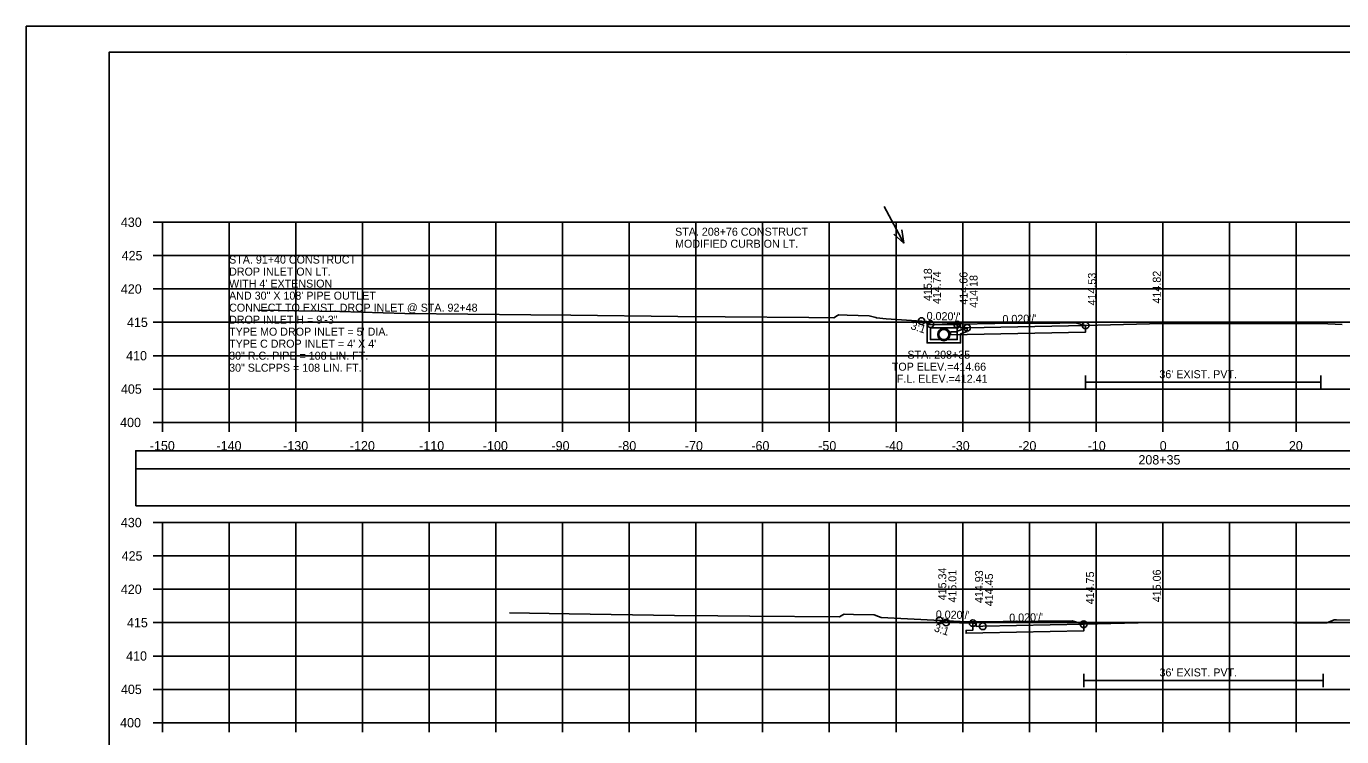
# Model space of a CAD drawing. Extents: x 1371057 to 1372761, y 380005 to 390517.
# Drawn here: x 1371980.3 to 1372177.5, y 389770.7 to 389877.2 of the extents above; entities that cross this region are included whole.
import ezdxf

# ---------------------------------------------------------------- set-up
doc = ezdxf.new("R2010")
doc.units = 0
for name, color, linetype in [('R_Alt Surface', 7, 'Continuous'), ('R_Axis', 7, 'Continuous'), ('R_Axis Annot', 7, 'Continuous'), ('R_Border', 7, 'Continuous'), ('R_Dimension', 7, 'Continuous'), ('R_Exist Surface', 7, 'Continuous'), ('R_Fin Surface', 7, 'Continuous'), ('R_Grid', 7, 'Continuous'), ('R_No Plot', 7, 'Continuous'), ('R_Water', 7, 'Continuous'), ('R_Water Annot', 7, 'Continuous'), ('R_Xsect Elev', 7, 'Continuous'), ('R_Xsect Slope', 7, 'Continuous')]:
    doc.layers.add(name, color=color, linetype=linetype)

msp = doc.modelspace()

# ---------------------------------------------------------------- linework, layer by layer
at = {"layer": 'R_Alt Surface'}
for p, q in [((1372139.14, 389822.84), (1372139.14, 389824.84)), ((1372139.14, 389823.84), (1372174.42, 389823.84)), ((1372174.42, 389822.84), (1372174.42, 389824.84)), ((1372138.85, 389778.15), (1372138.85, 389780.15)), ((1372138.85, 389779.15), (1372174.76, 389779.15)), ((1372174.76, 389778.15), (1372174.76, 389780.15))]:
    msp.add_line(p, q, dxfattribs=at)
for points in [[(1372139.14, 389832.34), (1372139.14, 389831.34), (1372121.38, 389830.99), (1372118.88, 389830.94), (1372118.88, 389831.37), (1372119.88, 389831.39), (1372119.88, 389832.47)], [(1372138.85, 389787.56), (1372138.85, 389786.56), (1372123.71, 389786.26), (1372121.21, 389786.21), (1372121.21, 389786.64), (1372122.21, 389786.66), (1372122.21, 389787.74)]]:
    msp.add_lwpolyline(points, dxfattribs=at)
at = {"layer": 'R_Axis'}
for p, q in [((1371999.31, 389847.81), (1372000.71, 389847.81)), ((1372000.71, 389817.81), (1372000.71, 389847.81)), ((1371999.31, 389842.81), (1372000.71, 389842.81)), ((1371999.31, 389837.81), (1372000.71, 389837.81)), ((1371999.31, 389832.81), (1372000.71, 389832.81)), ((1371999.31, 389827.81), (1372000.71, 389827.81)), ((1371999.31, 389822.81), (1372000.71, 389822.81)), ((1371999.31, 389817.81), (1372000.71, 389817.81)), ((1372000.71, 389817.81), (1372300.71, 389817.81)), ((1372000.71, 389816.41), (1372000.71, 389817.81)), ((1372010.71, 389816.41), (1372010.71, 389817.81)), ((1372020.71, 389816.41), (1372020.71, 389817.81)), ((1372030.71, 389816.41), (1372030.71, 389817.81)), ((1372040.71, 389816.41), (1372040.71, 389817.81)), ((1372050.71, 389816.41), (1372050.71, 389817.81)), ((1372060.71, 389816.41), (1372060.71, 389817.81)), ((1372070.71, 389816.41), (1372070.71, 389817.81)), ((1372080.71, 389816.41), (1372080.71, 389817.81)), ((1372090.71, 389816.41), (1372090.71, 389817.81)), ((1372100.71, 389816.41), (1372100.71, 389817.81)), ((1372110.71, 389816.41), (1372110.71, 389817.81)), ((1372120.71, 389816.41), (1372120.71, 389817.81)), ((1372130.71, 389816.41), (1372130.71, 389817.81)), ((1372140.71, 389816.41), (1372140.71, 389817.81)), ((1372150.71, 389816.41), (1372150.71, 389817.81)), ((1372160.71, 389816.41), (1372160.71, 389817.81)), ((1372170.71, 389816.41), (1372170.71, 389817.81)), ((1371999.31, 389802.81), (1372000.71, 389802.81)), ((1372000.71, 389772.81), (1372000.71, 389802.81)), ((1371999.31, 389797.81), (1372000.71, 389797.81)), ((1371999.31, 389792.81), (1372000.71, 389792.81)), ((1371999.31, 389787.81), (1372000.71, 389787.81)), ((1371999.31, 389782.81), (1372000.71, 389782.81)), ((1371999.31, 389777.81), (1372000.71, 389777.81)), ((1371999.31, 389772.81), (1372000.71, 389772.81)), ((1372000.71, 389772.81), (1372300.71, 389772.81)), ((1372000.71, 389771.41), (1372000.71, 389772.81)), ((1372010.71, 389771.41), (1372010.71, 389772.81)), ((1372020.71, 389771.41), (1372020.71, 389772.81)), ((1372030.71, 389771.41), (1372030.71, 389772.81)), ((1372040.71, 389771.41), (1372040.71, 389772.81)), ((1372050.71, 389771.41), (1372050.71, 389772.81)), ((1372060.71, 389771.41), (1372060.71, 389772.81)), ((1372070.71, 389771.41), (1372070.71, 389772.81)), ((1372080.71, 389771.41), (1372080.71, 389772.81)), ((1372090.71, 389771.41), (1372090.71, 389772.81)), ((1372100.71, 389771.41), (1372100.71, 389772.81)), ((1372110.71, 389771.41), (1372110.71, 389772.81)), ((1372120.71, 389771.41), (1372120.71, 389772.81)), ((1372130.71, 389771.41), (1372130.71, 389772.81)), ((1372140.71, 389771.41), (1372140.71, 389772.81)), ((1372150.71, 389771.41), (1372150.71, 389772.81)), ((1372160.71, 389771.41), (1372160.71, 389772.81)), ((1372170.71, 389771.41), (1372170.71, 389772.81))]:
    msp.add_line(p, q, dxfattribs=at)
at = {"layer": 'R_Border'}
for p, q in [((1371992.71, 389873.27), (1372308.89, 389873.27)), ((1371992.71, 389667.81), (1371992.71, 389873.27)), ((1372145.23, 389873.01), (1372145.23, 389873.01)), ((1372145.23, 389873.01), (1372145.23, 389873.01))]:
    msp.add_line(p, q, dxfattribs=at)
at = {"layer": 'R_Dimension'}
for points in [[(1371996.71, 389810.85), (1372304.71, 389810.85), (1372304.71, 389813.56), (1371996.71, 389813.56)], [(1371996.71, 389805.33), (1372304.71, 389805.33), (1372304.71, 389810.85), (1371996.71, 389810.85)]]:
    msp.add_lwpolyline(points, close=True, dxfattribs=at)
at = {"layer": 'R_Exist Surface'}
for points in [[(1372015.04, 389834.65), (1372027.32, 389834.44), (1372037.04, 389834.15), (1372055.95, 389833.92), (1372061.95, 389833.87), (1372078, 389833.7), (1372085.07, 389833.64), (1372097.65, 389833.53), (1372101.39, 389833.49), (1372101.94, 389833.84), (1372102.15, 389833.93), (1372103.39, 389833.89), (1372106.69, 389833.78), (1372107.69, 389833.51), (1372107.8, 389833.47), (1372109.24, 389833.35), (1372121.42, 389832.54), (1372124.36, 389832.63), (1372124.89, 389832.64), (1372125.52, 389832.65), (1372132.32, 389832.68), (1372135.25, 389832.7), (1372137.57, 389832.73), (1372137.6, 389832.72), (1372139.14, 389832.34), (1372140.93, 389832.39), (1372150.66, 389832.63), (1372156.44, 389832.64), (1372174.42, 389832.62), (1372177.63, 389832.5)], [(1372052.73, 389789.29), (1372061.7, 389789.14), (1372077.5, 389788.9), (1372084.01, 389788.81), (1372088.77, 389788.78), (1372102.22, 389788.69), (1372102.73, 389788.96), (1372102.95, 389789.08), (1372104.34, 389789.05), (1372107.43, 389788.99), (1372108.06, 389788.71), (1372108.5, 389788.57), (1372112.43, 389788.38), (1372121.35, 389787.95), (1372121.36, 389787.94), (1372132.16, 389788.03), (1372137.13, 389788.06), (1372138.29, 389787.71), (1372138.85, 389787.56), (1372147.01, 389787.77), (1372150.76, 389787.87), (1372170.33, 389787.8), (1372174.76, 389787.79), (1372175.31, 389787.76), (1372176.43, 389788.22), (1372176.55, 389788.25), (1372176.78, 389788.25), (1372185.56, 389788.1)]]:
    msp.add_lwpolyline(points, dxfattribs=at)
at = {"layer": 'R_Fin Surface'}
for points in [[(1372114.53, 389833), (1372115.88, 389832.55), (1372119.88, 389832.47), (1372120.38, 389832.47), (1372120.38, 389831.97), (1372121.38, 389831.99), (1372139.14, 389832.34)], [(1372117.22, 389788.15), (1372118.21, 389787.82), (1372122.21, 389787.74), (1372122.71, 389787.74), (1372122.71, 389787.24), (1372123.71, 389787.26), (1372138.85, 389787.56)]]:
    msp.add_lwpolyline(points, dxfattribs=at)
at = {"layer": 'R_Grid'}
for p, q in [((1372000.71, 389847.81), (1372300.71, 389847.81)), ((1372000.71, 389817.81), (1372000.71, 389847.81)), ((1372010.71, 389817.81), (1372010.71, 389847.81)), ((1372020.71, 389817.81), (1372020.71, 389847.81)), ((1372030.71, 389817.81), (1372030.71, 389847.81)), ((1372040.71, 389817.81), (1372040.71, 389847.81)), ((1372050.71, 389817.81), (1372050.71, 389847.81)), ((1372060.71, 389817.81), (1372060.71, 389847.81)), ((1372070.71, 389817.81), (1372070.71, 389847.81)), ((1372080.71, 389817.81), (1372080.71, 389847.81)), ((1372090.71, 389817.81), (1372090.71, 389847.81)), ((1372100.71, 389817.81), (1372100.71, 389847.81)), ((1372110.71, 389817.81), (1372110.71, 389847.81)), ((1372120.71, 389817.81), (1372120.71, 389847.81)), ((1372130.71, 389817.81), (1372130.71, 389847.81)), ((1372140.71, 389817.81), (1372140.71, 389847.81)), ((1372150.71, 389817.81), (1372150.71, 389847.81)), ((1372160.71, 389817.81), (1372160.71, 389847.81)), ((1372170.71, 389817.81), (1372170.71, 389847.81)), ((1372000.71, 389842.81), (1372300.71, 389842.81)), ((1372000.71, 389837.81), (1372300.71, 389837.81)), ((1372000.71, 389832.81), (1372300.71, 389832.81)), ((1372000.71, 389827.81), (1372300.71, 389827.81)), ((1372000.71, 389822.81), (1372300.71, 389822.81)), ((1372000.71, 389817.81), (1372300.71, 389817.81)), ((1372000.71, 389802.81), (1372300.71, 389802.81)), ((1372000.71, 389772.81), (1372000.71, 389802.81)), ((1372010.71, 389772.81), (1372010.71, 389802.81)), ((1372020.71, 389772.81), (1372020.71, 389802.81)), ((1372030.71, 389772.81), (1372030.71, 389802.81)), ((1372040.71, 389772.81), (1372040.71, 389802.81)), ((1372050.71, 389772.81), (1372050.71, 389802.81)), ((1372060.71, 389772.81), (1372060.71, 389802.81)), ((1372070.71, 389772.81), (1372070.71, 389802.81)), ((1372080.71, 389772.81), (1372080.71, 389802.81)), ((1372090.71, 389772.81), (1372090.71, 389802.81)), ((1372100.71, 389772.81), (1372100.71, 389802.81)), ((1372110.71, 389772.81), (1372110.71, 389802.81)), ((1372120.71, 389772.81), (1372120.71, 389802.81)), ((1372130.71, 389772.81), (1372130.71, 389802.81)), ((1372140.71, 389772.81), (1372140.71, 389802.81)), ((1372150.71, 389772.81), (1372150.71, 389802.81)), ((1372160.71, 389772.81), (1372160.71, 389802.81)), ((1372170.71, 389772.81), (1372170.71, 389802.81)), ((1372000.71, 389797.81), (1372300.71, 389797.81)), ((1372000.71, 389792.81), (1372300.71, 389792.81)), ((1372000.71, 389787.81), (1372300.71, 389787.81)), ((1372000.71, 389782.81), (1372300.71, 389782.81)), ((1372000.71, 389777.81), (1372300.71, 389777.81)), ((1372000.71, 389772.81), (1372300.71, 389772.81))]:
    msp.add_line(p, q, dxfattribs=at)
at = {"layer": 'R_No Plot'}
msp.add_line((1371980.31, 389877.17), (1372313.64, 389877.17), dxfattribs=at)
for points in [[(1371980.3, 389877.17), (1372313.64, 389877.17), (1372313.64, 389663.83), (1371980.3, 389663.83)], [(1372226.63, 389873.27), (1372246.25, 389873.27), (1372246.25, 389863.39), (1372262.36, 389863.39), (1372285.56, 389863.39), (1372285.68, 389835.23), (1372308.89, 389835.23), (1372308.89, 389667.81), (1371992.71, 389667.81), (1371992.71, 389873.27)]]:
    msp.add_lwpolyline(points, close=True, dxfattribs=at)
for centre, radius in [((1372114.53, 389833), 0.5), ((1372115.88, 389832.55), 0.5), ((1372117.88, 389830.97), 0.917), ((1372119.88, 389832.47), 0.5), ((1372121.38, 389831.99), 0.5), ((1372139.14, 389832.34), 0.5), ((1372117.22, 389788.15), 0.5), ((1372118.21, 389787.82), 0.5), ((1372122.21, 389787.74), 0.5), ((1372123.71, 389787.26), 0.5), ((1372138.85, 389787.56), 0.5)]:
    msp.add_circle(centre, radius, dxfattribs=at)
at = {"layer": 'R_Water'}
for p, q in [((1372115.38, 389832.47), (1372120.13, 389832.47)), ((1372115.38, 389830.97), (1372115.38, 389832.47)), ((1372115.88, 389830.97), (1372115.88, 389831.97)), ((1372115.88, 389831.97), (1372119.88, 389831.97)), ((1372120.21, 389832.3), (1372119.88, 389831.97)), ((1372121.38, 389831.99), (1372119.88, 389831.47)), ((1372120.21, 389832.3), (1372120.13, 389832.47)), ((1372119.88, 389830.97), (1372119.88, 389831.47)), ((1372121.38, 389831.46), (1372120.38, 389831.11)), ((1372120.38, 389830.97), (1372120.38, 389831.11))]:
    msp.add_line(p, q, dxfattribs=at)
for points in [[(1372121.38, 389831.46), (1372121.38, 389831.99)], [(1372120.38, 389830.97), (1372120.38, 389829.72), (1372117.88, 389829.72), (1372115.38, 389829.72), (1372115.38, 389830.97)], [(1372119.88, 389830.97), (1372119.88, 389830.22), (1372117.88, 389830.22), (1372115.88, 389830.22), (1372115.88, 389830.97)]]:
    msp.add_lwpolyline(points, dxfattribs=at)
msp.add_circle((1372117.88, 389830.97), 0.75, dxfattribs=at)
at = {"layer": 'R_Water Annot'}
for p, q in [((1372108.93, 389850.19), (1372111.89, 389844.65)), ((1372111.89, 389844.65), (1372110.36, 389846.01)), ((1372111.89, 389844.65), (1372111.6, 389846.67))]:
    msp.add_line(p, q, dxfattribs=at)
at = {"layer": 'R_Xsect Elev'}
for p, q in [((1372150.71, 389832.63), (1372150.71, 389842.63)), ((1372150.71, 389787.87), (1372150.71, 389797.87))]:
    msp.add_line(p, q, dxfattribs=at)

# ---------------------------------------------------------------- texts
at = {"layer": 'R_Axis Annot'}
for s, p in [('430', (1371994.48, 389847.11)), ('425', (1371994.6, 389842.11)), ('420', (1371994.48, 389837.11)), ('415', (1371995.4, 389832.11)), ('410', (1371995.27, 389827.11)), ('405', (1371994.49, 389822.11)), ('400', (1371994.37, 389817.11)), ('-150', (1371998.82, 389813.61)), ('-140', (1372008.82, 389813.61)), ('-130', (1372018.82, 389813.61)), ('-120', (1372028.82, 389813.61)), ('-110', (1372039.21, 389813.61)), ('-100', (1372048.76, 389813.61)), ('-90', (1372059.05, 389813.61)), ('-80', (1372069.05, 389813.61)), ('-70', (1372079.05, 389813.61)), ('-60', (1372089.02, 389813.61)), ('-50', (1372099.05, 389813.61)), ('-40', (1372109.05, 389813.61)), ('-30', (1372119.05, 389813.61)), ('-20', (1372129.05, 389813.61)), ('-10', (1372139.45, 389813.61)), ('0', (1372150.25, 389813.61)), ('10', (1372160.02, 389813.61)), ('20', (1372169.62, 389813.61)), ('208+35', (1372147.06, 389811.51)), ('430', (1371994.48, 389802.11)), ('425', (1371994.6, 389797.11)), ('420', (1371994.48, 389792.11)), ('415', (1371995.4, 389787.11)), ('410', (1371995.27, 389782.11)), ('405', (1371994.49, 389777.11)), ('400', (1371994.37, 389772.11))]:
    msp.add_text(s, height=1.4, dxfattribs=at).set_placement(p)
at = {"layer": 'R_Water'}
for p in [(1372150.2, 389824.44), (1372150.22, 389779.75)]:
    msp.add_text("36' EXIST. PVT.", height=1.2, dxfattribs=at).set_placement(p)
at = {"layer": 'R_Water Annot'}
for s, p in [('STA. 208+76 CONSTRUCT', (1372077.58, 389845.79)), ('MODIFIED CURB ON LT. ', (1372077.58, 389843.99)), ('STA. 91+40 CONSTRUCT', (1372010.71, 389841.61)), ('DROP INLET ON LT.', (1372010.71, 389839.81)), ("WITH 4' EXTENSION", (1372010.71, 389838.01)), ('AND 30" X 108\' PIPE OUTLET', (1372010.71, 389836.21)), ('CONNECT TO EXIST. DROP INLET @ STA. 92+48', (1372010.71, 389834.41)), ('DROP INLET H = 9\'-3"', (1372010.71, 389832.61)), ("TYPE MO DROP INLET = 5' DIA.", (1372010.71, 389830.81)), ("TYPE C DROP INLET = 4' X 4'", (1372010.71, 389829.01)), ('30" R.C. PIPE = 108 LIN. FT.', (1372010.71, 389827.21)), ('STA. 208+35', (1372112.42, 389827.36)), ('30" SLCPPS = 108 LIN. FT. ', (1372010.71, 389825.41)), ('TOP ELEV.=414.66', (1372110.08, 389825.56)), ('F.L. ELEV.=412.41', (1372110.83, 389823.76))]:
    msp.add_text(s, height=1.2, dxfattribs=at).set_placement(p)
at = {"layer": 'R_Xsect Elev'}
for s, p in [('415.18', (1372116.08, 389836)), ('414.74', (1372117.43, 389835.55)), ('414.66', (1372121.43, 389835.47)), ('414.18', (1372122.93, 389834.99)), ('414.53', (1372140.69, 389835.34)), ('414.82', (1372150.41, 389835.63)), ('415.34', (1372118.25, 389791.15)), ('415.01', (1372119.76, 389790.82)), ('414.93', (1372123.76, 389790.74)), ('414.45', (1372125.26, 389790.26)), ('414.75', (1372140.4, 389790.56)), ('415.06', (1372150.41, 389790.87))]:
    msp.add_text(s, height=1.2, rotation=90, dxfattribs=at).set_placement(p)
at = {"layer": 'R_Xsect Slope'}
for s, rotation, p in [("0.020'/'", 358.8542, (1372115.29, 389833.18)), ("0.020'/'", 1.1458, (1372126.68, 389832.69)), ('3:1', 341.5668, (1372112.81, 389831.83)), ("0.020'/'", 358.8542, (1372116.66, 389788.45)), ("0.020'/'", 1.1458, (1372127.7, 389787.94)), ('3:1', 341.5668, (1372116.32, 389786.55))]:
    msp.add_text(s, height=1.2, rotation=rotation, dxfattribs=at).set_placement(p)

doc.saveas('drawing.dxf')
